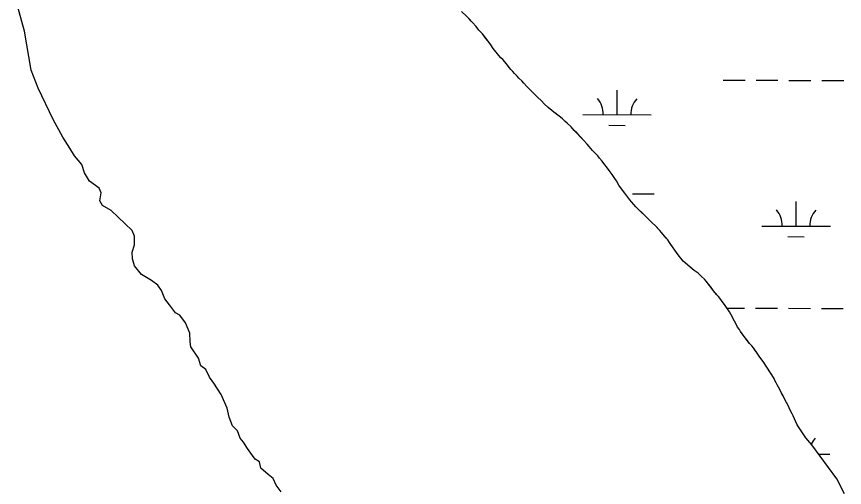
# Model space of a CAD drawing. Extents: x 3172297 to 3210190, y 958463 to 983887.
# Drawn here: x 3195948 to 3197155, y 980740 to 981428 of the extents above; entities that cross this region are included whole.
import ezdxf

# ---------------------------------------------------------------- set-up
doc = ezdxf.new("R2010")
doc.units = 0
for name, color, linetype in [('V-RIVR-EDGE', 7, 'Continuous'), ('V-SITE-VEGE', 7, 'Continuous'), ('V-WETL-SWMP', 7, 'Continuous')]:
    doc.layers.add(name, color=color, linetype=linetype)

msp = doc.modelspace()

# ---------------------------------------------------------------- linework, layer by layer
at = {"layer": 'V-RIVR-EDGE'}
msp.add_lwpolyline([(3196334.3, 980734.3), (3196326.7, 980743.8), (3196322.7, 980753.6), (3196315.4, 980759.4), (3196304.5, 980768.8), (3196302.4, 980778), (3196296.3, 980781.6), (3196292.4, 980787.1), (3196285.1, 980797.2), (3196279.3, 980806.7), (3196274.4, 980812.2), (3196270.5, 980823.1), (3196263.2, 980830.5), (3196258.1, 980843), (3196255.4, 980856.1), (3196246.9, 980875.9), (3196236, 980892.7), (3196229.6, 980901.5), (3196224.4, 980912.5), (3196216.8, 980918), (3196213.8, 980929.3), (3196202.6, 980945.7), (3196201.7, 980953), (3196200.8, 980965.8), (3196194.5, 980980.8), (3196186.3, 980992.1), (3196180.2, 980995.4), (3196171.4, 981007), (3196164.7, 981015.6), (3196159.6, 981028.1), (3196154.1, 981035.7), (3196145.3, 981042.4), (3196130.4, 981051), (3196120.4, 981063.8), (3196117.3, 981074.2), (3196116.7, 981083.6), (3196120.4, 981094.6), (3196120.5, 981107), (3196116.8, 981115.3), (3196086.1, 981144.6), (3196073.4, 981151.9), (3196069.7, 981158.9), (3196071.9, 981170.5), (3196068.6, 981177.2), (3196054.9, 981187.3), (3196047.6, 981199.5), (3196043.4, 981211.7), (3196033, 981224.2), (3196025.8, 981235.8), (3196016, 981251.4), (3196001.8, 981277.3), (3195980, 981323), (3195969.7, 981349.5), (3195960.1, 981406.5), (3195948.3, 981448.6)], dxfattribs=at)
at = {"layer": 'V-SITE-VEGE'}
for p, q in [((3196604.7, 981427.6), (3196597.3, 981434.9)), ((3196607.7, 981424.8), (3196604.7, 981427.6)), ((3196613.2, 981418.8), (3196607.7, 981424.8)), ((3196618.4, 981413.2), (3196613.2, 981418.8)), ((3196622.4, 981408), (3196618.4, 981413.2)), ((3196625.5, 981404.7), (3196622.4, 981408)), ((3196627.6, 981402.2), (3196625.5, 981404.7)), ((3196637.3, 981390), (3196627.6, 981402.2)), ((3196639.7, 981386.3), (3196637.3, 981390)), ((3196643.3, 981381.1), (3196639.7, 981386.3)), ((3196645.4, 981378.5), (3196643.3, 981381.1)), ((3196649.4, 981373.2), (3196645.4, 981378.5)), ((3196651.6, 981370.6), (3196649.4, 981373.2)), ((3196654.6, 981367.3), (3196651.6, 981370.6)), ((3196657.5, 981365), (3196654.6, 981367.3)), ((3196662.7, 981358.7), (3196657.5, 981365)), ((3196665.1, 981355.4), (3196662.7, 981358.7)), ((3196669.1, 981350.5), (3196665.1, 981355.4)), ((3196674.5, 981344.6), (3196669.1, 981350.5)), ((3196680.5, 981337.9), (3196674.5, 981344.6)), ((3196685, 981333.7), (3196680.5, 981337.9)), ((3196687.8, 981330.4), (3196685, 981333.7)), ((3196692.5, 981325.7), (3196687.8, 981330.4)), ((3196698.7, 981319.2), (3196692.5, 981325.7)), ((3196704.1, 981314), (3196698.7, 981319.2)), ((3196707.9, 981310.1), (3196704.1, 981314)), ((3196713.6, 981304.5), (3196707.9, 981310.1)), ((3196717.6, 981300.5), (3196713.6, 981304.5)), ((3196723.5, 981295.1), (3196717.6, 981300.5)), ((3196728.7, 981290.7), (3196723.5, 981295.1)), ((3196731.8, 981287.9), (3196728.7, 981290.7)), ((3196741.5, 981280.7), (3196731.8, 981287.9)), ((3196744.3, 981278.3), (3196741.5, 981280.7)), ((3196748.3, 981274.6), (3196744.3, 981278.3)), ((3196751.2, 981272.3), (3196748.3, 981274.6)), ((3196756.8, 981266.7), (3196751.2, 981272.3)), ((3196761.6, 981261.5), (3196756.8, 981266.7)), ((3196774.8, 981247.5), (3196761.6, 981261.5)), ((3196780.3, 981241.4), (3196774.8, 981247.5)), ((3196783.1, 981237.9), (3196780.3, 981241.4)), ((3196788.1, 981232.3), (3196783.1, 981237.9)), ((3196791.2, 981229.3), (3196788.1, 981232.3)), ((3196795.7, 981224.4), (3196791.2, 981229.3)), ((3196798.5, 981221.1), (3196795.7, 981224.4)), ((3196802.3, 981216.4), (3196798.5, 981221.1)), ((3196814.1, 981201), (3196802.3, 981216.4)), ((3196817, 981197), (3196814.1, 981201)), ((3196820.6, 981191.4), (3196817, 981197)), ((3196822.9, 981188.1), (3196820.6, 981191.4)), ((3196826.7, 981181.8), (3196822.9, 981188.1)), ((3196833.4, 981172.4), (3196826.7, 981181.8)), ((3196835.3, 981169.8), (3196833.4, 981172.4)), ((3196839.8, 981164.2), (3196835.3, 981169.8)), ((3196842.6, 981160.2), (3196839.8, 981164.2)), ((3196845, 981157.4), (3196842.6, 981160.2)), ((3196848.3, 981153.2), (3196845, 981157.4)), ((3196851.1, 981150.2), (3196848.3, 981153.2)), ((3196863.9, 981137.6), (3196851.1, 981150.2)), ((3196867.2, 981134.5), (3196863.9, 981137.6)), ((3196872, 981129.6), (3196867.2, 981134.5)), ((3196875.3, 981126.4), (3196872, 981129.6)), ((3196879.8, 981122.2), (3196875.3, 981126.4)), ((3196886.1, 981115.4), (3196879.8, 981122.2)), ((3196888.5, 981112.3), (3196886.1, 981115.4)), ((3196890.9, 981110), (3196888.5, 981112.3)), ((3196897.8, 981101.6), (3196890.9, 981110)), ((3196900.6, 981097.9), (3196897.8, 981101.6)), ((3196904.6, 981091.8), (3196900.6, 981097.9)), ((3196908.2, 981086.6), (3196904.6, 981091.8)), ((3196914.6, 981078.2), (3196908.2, 981086.6)), ((3196917, 981074.9), (3196914.6, 981078.2)), ((3196920.5, 981070.7), (3196917, 981074.9)), ((3196926.9, 981064.9), (3196920.5, 981070.7)), ((3196933.5, 981059.5), (3196926.9, 981064.9)), ((3196936.6, 981057.2), (3196933.5, 981059.5)), ((3196942.3, 981053.2), (3196936.6, 981057.2)), ((3196947.2, 981048.1), (3196942.3, 981053.2)), ((3196951.2, 981044.3), (3196947.2, 981048.1)), ((3196953.9, 981041.3), (3196951.2, 981044.3)), ((3196963.8, 981028.9), (3196953.9, 981041.3)), ((3196966.2, 981025.6), (3196963.8, 981028.9)), ((3196971.9, 981018.9), (3196966.2, 981025.6)), ((3196975.2, 981014.6), (3196971.9, 981018.9)), ((3196977.3, 981011.8), (3196975.2, 981014.6)), ((3196980.4, 981007.4), (3196977.3, 981011.8)), ((3196986.1, 980999.7), (3196980.4, 981007.4)), ((3196987.7, 980996.9), (3196986.1, 980999.7)), ((3196990.1, 980992.2), (3196987.7, 980996.9)), ((3196995.4, 980983), (3196990.1, 980992.2)), ((3196999.6, 980974.6), (3196995.4, 980983)), ((3197002.3, 980970.9), (3196999.6, 980974.6)), ((3197003.9, 980968), (3197002.3, 980970.9)), ((3197007.7, 980962.9), (3197003.9, 980968)), ((3197017.2, 980950.5), (3197007.7, 980962.9)), ((3197020.5, 980947), (3197017.2, 980950.5)), ((3197022.9, 980944), (3197020.5, 980947)), ((3197028.3, 980936.5), (3197022.9, 980944)), ((3197030.9, 980932), (3197028.3, 980936.5)), ((3197033.6, 980928.5), (3197030.9, 980932)), ((3197037.1, 980924.5), (3197033.6, 980928.5)), ((3197042.1, 980916), (3197037.1, 980924.5)), ((3197052.8, 980899.6), (3197042.1, 980916)), ((3197054.1, 980896.5), (3197052.8, 980899.6)), ((3197056, 980893.1), (3197054.1, 980896.5)), ((3197057.4, 980890.2), (3197056, 980893.1)), ((3197061.1, 980883.5), (3197057.4, 980890.2)), ((3197063.3, 980879), (3197061.1, 980883.5)), ((3197066.1, 980874), (3197063.3, 980879)), ((3197071, 980864.3), (3197066.1, 980874)), ((3197074.9, 980856.7), (3197071, 980864.3)), ((3197080.7, 980845), (3197074.9, 980856.7)), ((3197086.7, 980832.1), (3197080.7, 980845)), ((3197099.1, 980812.8), (3197086.7, 980832.1)), ((3197108.1, 980802.5), (3197099.1, 980812.8)), ((3197144.5, 980752.9), (3197108.1, 980802.5)), ((3197155.5, 980731.4), (3197144.5, 980752.9))]:
    msp.add_line(p, q, dxfattribs=at)
at = {"layer": 'V-WETL-SWMP'}
for p, q in [((3196607.7, 981424.8), (3196604.7, 981427.6)), ((3196611.1, 981421.1), (3196607.7, 981424.8)), ((3196613.2, 981418.8), (3196611.1, 981421.1)), ((3196618.4, 981413.2), (3196613.2, 981418.8)), ((3196622.4, 981408), (3196618.4, 981413.2)), ((3196625.5, 981404.7), (3196622.4, 981408)), ((3196627.6, 981402.2), (3196625.5, 981404.7)), ((3196630, 981399.1), (3196627.6, 981402.2)), ((3196632.8, 981395.6), (3196630, 981399.1)), ((3196637.3, 981390), (3196632.8, 981395.6)), ((3196639.7, 981386.3), (3196637.3, 981390)), ((3196643.3, 981381.1), (3196639.7, 981386.3)), ((3196645.4, 981378.5), (3196643.3, 981381.1)), ((3196649.4, 981373.2), (3196645.4, 981378.5)), ((3196651.6, 981370.6), (3196649.4, 981373.2)), ((3196654.6, 981367.3), (3196651.6, 981370.6)), ((3196657.5, 981365), (3196654.6, 981367.3)), ((3196660.3, 981361.5), (3196657.5, 981365)), ((3196662.7, 981358.7), (3196660.3, 981361.5)), ((3196665.1, 981355.4), (3196662.7, 981358.7)), ((3196669.1, 981350.5), (3196665.1, 981355.4)), ((3196671.9, 981347.4), (3196669.1, 981350.5)), ((3196674.5, 981344.6), (3196671.9, 981347.4)), ((3196678.1, 981340.7), (3196674.5, 981344.6)), ((3196680.5, 981337.9), (3196678.1, 981340.7)), ((3196685, 981333.7), (3196680.5, 981337.9)), ((3196687.8, 981330.4), (3196685, 981333.7)), ((3196978.6, 981334.8), (3197010.6, 981334.7)), ((3197026.6, 981334.6), (3197058.6, 981334.6)), ((3197074.6, 981334.5), (3197106.6, 981334.4)), ((3197122.6, 981334.4), (3197154.6, 981334.3)), ((3196692.5, 981325.7), (3196687.8, 981330.4)), ((3196695.6, 981322.4), (3196692.5, 981325.7)), ((3196698.7, 981319.2), (3196695.6, 981322.4)), ((3196704.1, 981314), (3196698.7, 981319.2)), ((3196823.9, 981284.4), (3196824, 981320.4)), ((3196707.9, 981310.1), (3196704.1, 981314)), ((3196713.6, 981304.5), (3196707.9, 981310.1)), ((3196717.6, 981300.5), (3196713.6, 981304.5)), ((3196723.5, 981295.1), (3196717.6, 981300.5)), ((3196728.7, 981290.7), (3196723.5, 981295.1)), ((3196731.8, 981287.9), (3196728.7, 981290.7)), ((3196734.9, 981285.6), (3196731.8, 981287.9)), ((3196737.5, 981283.7), (3196734.9, 981285.6)), ((3196741.5, 981280.7), (3196737.5, 981283.7)), ((3196773.9, 981284.5), (3196873.9, 981284.3)), ((3196744.3, 981278.3), (3196741.5, 981280.7)), ((3196748.3, 981274.6), (3196744.3, 981278.3)), ((3196751.2, 981272.3), (3196748.3, 981274.6)), ((3196756.8, 981266.7), (3196751.2, 981272.3)), ((3196761.6, 981261.5), (3196756.8, 981266.7)), ((3196765.1, 981257.8), (3196761.6, 981261.5)), ((3196811.9, 981269), (3196835.9, 981268.9)), ((3196771, 981251.5), (3196765.1, 981257.8)), ((3196774.8, 981247.5), (3196771, 981251.5)), ((3196780.3, 981241.4), (3196774.8, 981247.5)), ((3196783.1, 981237.9), (3196780.3, 981241.4)), ((3196788.1, 981232.3), (3196783.1, 981237.9)), ((3196791.2, 981229.3), (3196788.1, 981232.3)), ((3196795.7, 981224.4), (3196791.2, 981229.3)), ((3196798.5, 981221.1), (3196795.7, 981224.4)), ((3196802.3, 981216.4), (3196798.5, 981221.1)), ((3196804.7, 981213.4), (3196802.3, 981216.4)), ((3196809.9, 981206.6), (3196804.7, 981213.4)), ((3196814.1, 981201), (3196809.9, 981206.6)), ((3196817, 981197), (3196814.1, 981201)), ((3196820.6, 981191.4), (3196817, 981197)), ((3196822.9, 981188.1), (3196820.6, 981191.4)), ((3196826.7, 981181.8), (3196822.9, 981188.1)), ((3196830.5, 981176.4), (3196826.7, 981181.8)), ((3196833.4, 981172.4), (3196830.5, 981176.4)), ((3196835.3, 981169.8), (3196833.4, 981172.4)), ((3196839.8, 981164.2), (3196835.3, 981169.8)), ((3196842.6, 981160.2), (3196839.8, 981164.2)), ((3196846.2, 981168.9), (3196878.2, 981168.8)), ((3196845, 981157.4), (3196842.6, 981160.2)), ((3196848.3, 981153.2), (3196845, 981157.4)), ((3196851.1, 981150.2), (3196848.3, 981153.2)), ((3196855.9, 981145.5), (3196851.1, 981150.2)), ((3197085, 981121.9), (3197085, 981157.9)), ((3196859.2, 981142.3), (3196855.9, 981145.5)), ((3196863.9, 981137.6), (3196859.2, 981142.3)), ((3196867.2, 981134.5), (3196863.9, 981137.6)), ((3196872, 981129.6), (3196867.2, 981134.5)), ((3196875.3, 981126.4), (3196872, 981129.6)), ((3196879.8, 981122.2), (3196875.3, 981126.4)), ((3196883.8, 981118), (3196879.8, 981122.2)), ((3196886.1, 981115.4), (3196883.8, 981118)), ((3196888.5, 981112.3), (3196886.1, 981115.4)), ((3197035, 981122), (3197135, 981121.8)), ((3196890.9, 981110), (3196888.5, 981112.3)), ((3196893.7, 981106.5), (3196890.9, 981110)), ((3196895.6, 981104.2), (3196893.7, 981106.5)), ((3196897.8, 981101.6), (3196895.6, 981104.2)), ((3196900.6, 981097.9), (3196897.8, 981101.6)), ((3197072.9, 981106.5), (3197096.9, 981106.4)), ((3196902.5, 981095), (3196900.6, 981097.9)), ((3196904.6, 981091.8), (3196902.5, 981095)), ((3196908.2, 981086.6), (3196904.6, 981091.8)), ((3196910.8, 981083.1), (3196908.2, 981086.6)), ((3196914.6, 981078.2), (3196910.8, 981083.1)), ((3196917, 981074.9), (3196914.6, 981078.2)), ((3196920.5, 981070.7), (3196917, 981074.9)), ((3196923.1, 981068.4), (3196920.5, 981070.7)), ((3196926.9, 981064.9), (3196923.1, 981068.4)), ((3196929.5, 981062.8), (3196926.9, 981064.9)), ((3196933.5, 981059.5), (3196929.5, 981062.8)), ((3196936.6, 981057.2), (3196933.5, 981059.5)), ((3196939.2, 981055.3), (3196936.6, 981057.2)), ((3196942.3, 981053.2), (3196939.2, 981055.3)), ((3196947.2, 981048.1), (3196942.3, 981053.2)), ((3196951.2, 981044.3), (3196947.2, 981048.1)), ((3196953.9, 981041.3), (3196951.2, 981044.3)), ((3196957.4, 981036.9), (3196953.9, 981041.3)), ((3196960, 981033.6), (3196957.4, 981036.9)), ((3196963.8, 981028.9), (3196960, 981033.6)), ((3196966.2, 981025.6), (3196963.8, 981028.9)), ((3196969.5, 981021.7), (3196966.2, 981025.6)), ((3196971.9, 981018.9), (3196969.5, 981021.7)), ((3196975.2, 981014.6), (3196971.9, 981018.9)), ((3196977.3, 981011.8), (3196975.2, 981014.6)), ((3196980.4, 981007.4), (3196977.3, 981011.8)), ((3196983.7, 981002.9), (3196980.4, 981007.4)), ((3196986.1, 980999.7), (3196983.7, 981002.9)), ((3196984.3, 981002.1), (3197009.8, 981002)), ((3196987.7, 980996.9), (3196986.1, 980999.7)), ((3196990.1, 980992.2), (3196987.7, 980996.9)), ((3197025.8, 981002), (3197057.8, 981001.9)), ((3197073.8, 981001.9), (3197105.8, 981001.8)), ((3197121.8, 981001.7), (3197153.8, 981001.7)), ((3196992.3, 980988.4), (3196990.1, 980992.2)), ((3196995.4, 980983), (3196992.3, 980988.4)), ((3196997, 980979.8), (3196995.4, 980983)), ((3196999.6, 980974.6), (3196997, 980979.8)), ((3197002.3, 980970.9), (3196999.6, 980974.6)), ((3197003.9, 980968), (3197002.3, 980970.9)), ((3197005.8, 980965.5), (3197003.9, 980968)), ((3197007.7, 980962.9), (3197005.8, 980965.5)), ((3197011.3, 980958.2), (3197007.7, 980962.9)), ((3197013.6, 980955.2), (3197011.3, 980958.2)), ((3197017.2, 980950.5), (3197013.6, 980955.2)), ((3197020.5, 980947), (3197017.2, 980950.5)), ((3197022.9, 980944), (3197020.5, 980947)), ((3197025.5, 980940.4), (3197022.9, 980944)), ((3197028.3, 980936.5), (3197025.5, 980940.4)), ((3197030.9, 980932), (3197028.3, 980936.5)), ((3197033.6, 980928.5), (3197030.9, 980932)), ((3197037.1, 980924.5), (3197033.6, 980928.5)), ((3197042.1, 980916), (3197037.1, 980924.5)), ((3197052.8, 980899.6), (3197042.1, 980916)), ((3197054.1, 980896.5), (3197052.8, 980899.6)), ((3197056, 980893.1), (3197054.1, 980896.5)), ((3197057.4, 980890.2), (3197056, 980893.1)), ((3197059.3, 980886.8), (3197057.4, 980890.2)), ((3197061.1, 980883.5), (3197059.3, 980886.8)), ((3197063.3, 980879), (3197061.1, 980883.5)), ((3197066.1, 980874), (3197063.3, 980879)), ((3197068.7, 980868.8), (3197066.1, 980874)), ((3197071, 980864.3), (3197068.7, 980868.8)), ((3197073.2, 980860), (3197071, 980864.3)), ((3197074.9, 980856.7), (3197073.2, 980860)), ((3197077, 980852.4), (3197074.9, 980856.7)), ((3197079.3, 980847.7), (3197077, 980852.4)), ((3197080.7, 980845), (3197079.3, 980847.7)), ((3197084.3, 980837.3), (3197080.7, 980845)), ((3197086.7, 980832.1), (3197084.3, 980837.3)), ((3197099.1, 980812.8), (3197086.7, 980832.1)), ((3197108.1, 980802.5), (3197099.1, 980812.8)), ((3197144.5, 980752.9), (3197108.1, 980802.5)), ((3197118, 980789.1), (3197134.1, 980789.1)), ((3197155.5, 980731.4), (3197144.5, 980752.9))]:
    msp.add_line(p, q, dxfattribs=at)
for centre, start, end in [((3196768.7, 981285), 359.0865, 40.6302), ((3196879.2, 981284.7), 139.0865, 180.6302), ((3197029.7, 981122.5), 359.0865, 40.6302), ((3197140.2, 981122.2), 139.0865, 180.6302), ((3197139.4, 980789.6), 139.0865, 156.3219)]:
    msp.add_arc(centre, 35.2, start, end, dxfattribs=at)

doc.saveas('drawing.dxf')
